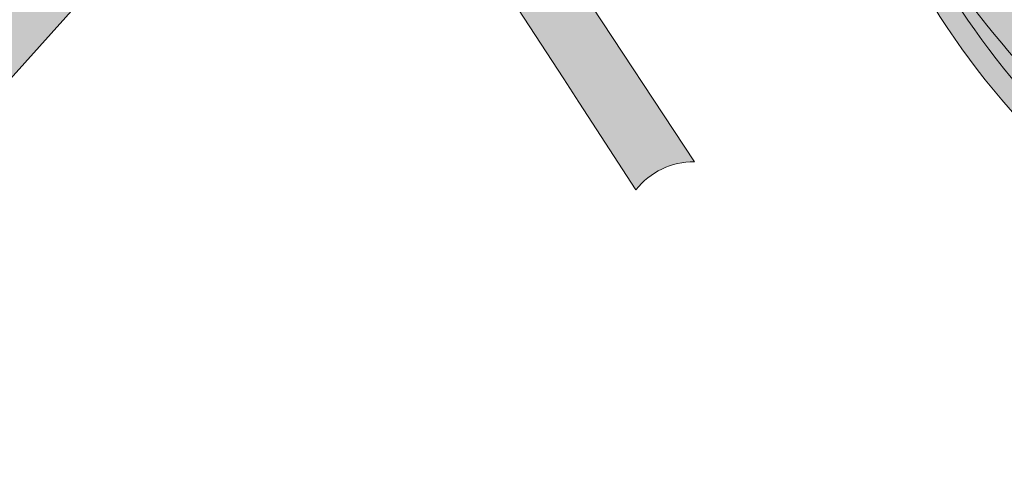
# Model space of a CAD drawing. Extents: x 101956 to 105180, y 476926 to 481317.
# Tile 493 of 649: x 104639 to 104685, y 479977 to 479999. Entities that reach past the tile are written whole.
import ezdxf

# ---------------------------------------------------------------- set-up
doc = ezdxf.new("R2010")
doc.units = 0
doc.header["$LTSCALE"] = 0.5
for name, color, linetype, lineweight in [('B-WE-OG-TERREIN_CULTUURSCHEIDING-GV', 7, 'Continuous', 18), ('B-WE-OG-TERREIN_ERF-GV', 7, 'Continuous', 18), ('B-WE-OG-WATER_MEER-GV', 140, 'Continuous', 18), ('B-WE-OG-WATER_SLOOT-GV', 120, 'Continuous', 18), ('B-WE-VH-VERHARDING_ASFALT-GV', 252, 'Continuous', 18)]:
    doc.layers.add(name, color=color, linetype=linetype, lineweight=lineweight)
for name, color, linetype, lineweight, true_color in [('B-WE-OG-TERREIN_CULTUURSCHEIDING-V', 7, 'Continuous', 18, 0x28c846), ('B-WE-OG-TERREIN_ERF-V', 7, 'Continuous', 18, 0x28c846), ('B-WE-OG-WATER_MEER-V', 7, 'Continuous', 18, 0xafcde1), ('B-WE-OG-WATER_SLOOT-V', 7, 'Continuous', 18, 0xafcde1), ('B-WE-VH-VERHARDING_ASFALT-V', 7, 'Continuous', 18, 0xcdcdcd)]:
    doc.layers.add(name, color=color, linetype=linetype, lineweight=lineweight, true_color=true_color)

msp = doc.modelspace()

# ---------------------------------------------------------------- hatches: boundary and pattern name
at = {"layer": 'B-WE-OG-TERREIN_CULTUURSCHEIDING-V'}
h = msp.add_hatch(color=256, dxfattribs=at)
edge = h.paths.add_edge_path()
edge.add_arc((104624.5546915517, 480078.6005108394), 25.049546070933, 201.9501415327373, 244.9184659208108)
edge.add_line((104613.936, 480055.913), (104618.356, 480053.453))
edge.add_line((104618.356, 480053.453), (104622.744, 480050.846))
edge.add_line((104622.744, 480050.846), (104627.057, 480048.113))
edge.add_line((104627.057, 480048.113), (104631.291, 480045.256))
edge.add_line((104631.291, 480045.256), (104635.436, 480042.279))
edge.add_line((104635.436, 480042.279), (104639.557, 480039.164))
edge.add_line((104639.557, 480039.164), (104657.419, 480024.607))
edge.add_line((104657.419, 480024.607), (104677.002, 480007.442))
edge.add_arc((104650.0606264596, 479985.9074036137), 34.49023702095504, 32.16578319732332, 38.635807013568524, ccw=False)
edge.add_line((104679.257, 480004.269), (104681.704, 480000.501))
edge.add_arc((104712.1139220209, 480018.3990597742), 35.28602982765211, 210.4793591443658, 239.5114793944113)
edge.add_line((104694.211, 479987.992), (104715.294, 479974.432))
edge.add_arc((104663.7483070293, 479902.0157971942), 88.8879344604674, 36.42677137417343, 54.55682300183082, ccw=False)
edge.add_line((104735.269, 479954.797), (104740.772, 479947.064))
edge.add_arc((104743.5208331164, 479948.6748780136), 3.18606520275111, 210.3712616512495, 278.9955661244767)
edge.add_line((104744.019, 479945.528), (104744.494, 479944.604))
edge.add_arc((104743.5201627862, 479948.674735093), 4.185599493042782, 211.0158431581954, 283.4539478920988, ccw=False)
edge.add_line((104739.933, 479946.518), (104734.459, 479954.21))
edge.add_arc((104663.7554727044, 479902.0249621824), 87.87642996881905, 36.43038652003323, 54.54209518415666)
edge.add_line((104714.733, 479973.604), (104693.687, 479987.14))
edge.add_arc((104712.1185269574, 480018.4036701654), 36.29239945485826, 208.9201860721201, 239.4784833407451, ccw=False)
edge.add_arc((104660.615898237, 479991.5795001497), 21.80622645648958, 25.16765580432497, 43.96210531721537)
edge.add_line((104676.312, 480006.717), (104656.773, 480023.843))
edge.add_line((104656.773, 480023.843), (104638.876, 480038.399))
edge.add_line((104638.876, 480038.399), (104634.843, 480041.474))
edge.add_line((104634.843, 480041.474), (104630.72, 480044.435))
edge.add_line((104630.72, 480044.435), (104626.51, 480047.276))
edge.add_line((104626.51, 480047.276), (104622.221, 480049.994))
edge.add_line((104622.221, 480049.994), (104617.857, 480052.586))
edge.add_line((104617.857, 480052.586), (104613.423, 480055.049))
edge.add_arc((104624.5571200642, 480078.6029428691), 26.05296248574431, 201.583935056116, 244.6995580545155, ccw=False)
edge.add_arc((104586.9761892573, 480068.3919943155), 13.36952153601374, 2.688051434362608, 45.43393391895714)
edge.add_line((104596.358, 480077.917), (104584.283, 480088.923))
edge.add_arc((104511.8168266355, 480009.543561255), 107.482284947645, 47.60677658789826, 65.92342547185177)
edge.add_arc((104556.2612052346, 480108.0238279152), 0.6907543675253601, 122.4079121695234, 210.3310601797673, ccw=False)
edge.add_arc((104513.1177188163, 480011.2102499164), 106.3751874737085, 51.76436997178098, 66.29058146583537, ccw=False)
edge.add_line((104578.953, 480094.765), (104589.372, 480085.637))
edge.add_line((104589.372, 480085.637), (104596.418, 480079.215))
edge.add_arc((104585.6499505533, 480067.7301640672), 15.74332700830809, 5.492339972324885, 46.84491336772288, ccw=False)
at = {"layer": 'B-WE-OG-TERREIN_ERF-V'}
msp.add_hatch(color=256, dxfattribs=at).paths.add_polyline_path([(104612.058, 479985.909), (104610.317, 479987.513), (104610.651, 479987.864), (104611.152, 479987.407), (104614.832, 479991.525), (104625.706, 479981.823), (104631.337, 479988.145), (104626.713, 479992.269), (104622.906, 479988.032), (104617.914, 479992.474), (104621.722, 479996.753), (104619.92, 479998.358), (104620.257, 479998.715), (104620.792, 479998.228), (104622.374, 480000), (104624.467, 480002.344), (104627.094, 480000), (104635.332, 479992.651), (104641.357, 479999.356), (104640.632, 480000), (104636.718, 480003.478), (104633.613, 480000), (104632.902, 479999.204), (104632.013, 480000), (104627.923, 480003.661), (104631.712, 480007.936), (104629.927, 480009.543), (104630.242, 480009.919), (104630.788, 480009.418), (104634.477, 480013.546), (104645.34, 480003.808), (104646.367, 480004.958), (104630.646, 480018.98), (104629.629, 480017.852), (104629.242, 480018.198), (104625.223, 480013.733), (104625.611, 480013.387), (104619.59, 480006.697), (104619.202, 480007.044), (104615.53, 480002.964), (104615.895, 480002.642), (104609.921, 479995.907), (104609.524, 479996.262), (104606.226, 479992.547), (104606.613, 479992.206), (104600.639, 479985.47), (104600.255, 479985.813), (104599.7, 479985.179), (104611.645, 479974.483), (104613.579, 479972.785), (104615.775, 479970.743), (104615.974, 479970.964), (104620.275, 479975.753), (104621.702, 479977.342), (104617.086, 479981.446), (104613.259, 479977.183), (104608.252, 479981.653)])
at = {"layer": 'B-WE-OG-WATER_MEER-V'}
h = msp.add_hatch(color=256, dxfattribs=at)
edge = h.paths.add_edge_path()
edge.add_line((104581.102, 480106.498), (104565.764, 480120.23))
edge.add_line((104565.764, 480120.23), (104564.212, 480121.62))
edge.add_line((104564.212, 480121.62), (104554.546, 480130.274))
edge.add_line((104554.546, 480130.274), (104551.211, 480133.26))
edge.add_line((104551.211, 480133.26), (104547.708, 480136.263))
edge.add_line((104547.708, 480136.263), (104546.626, 480136.332))
edge.add_line((104546.626, 480136.332), (104544.615, 480138.242))
edge.add_line((104544.615, 480138.242), (104515.665, 480165.517))
edge.add_line((104515.665, 480165.517), (104514.45, 480166.661))
edge.add_line((104514.45, 480166.661), (104511.882, 480166.434))
edge.add_line((104511.882, 480166.434), (104511.676, 480166.595))
edge.add_line((104511.676, 480166.595), (104507.142, 480173.465))
edge.add_line((104507.142, 480173.465), (104504.478, 480175.976))
edge.add_line((104504.478, 480175.976), (104476.974, 480201.901))
edge.add_line((104476.974, 480201.901), (104450.122, 480227.211))
edge.add_line((104450.122, 480227.211), (104450.111, 480227.221))
edge.add_arc((104451.2844730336, 480217.0450092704), 10.24342844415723, 96.57816762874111, 106.1338868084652)
edge.add_line((104448.438, 480226.885), (104446.871, 480228.452))
edge.add_line((104446.871, 480228.452), (104446.439, 480228.884))
edge.add_line((104446.439, 480228.884), (104445.225, 480230.015))
edge.add_line((104445.225, 480230.015), (104442.043, 480232.308))
edge.add_line((104442.043, 480232.308), (104430.969, 480221.988))
edge.add_line((104430.969, 480221.988), (104433.268, 480211.184))
edge.add_line((104433.268, 480211.184), (104433.434, 480210.395))
edge.add_line((104433.434, 480210.395), (104436.292, 480210.347))
edge.add_line((104436.292, 480210.347), (104440.267, 480207.167))
edge.add_line((104440.267, 480207.167), (104447.885, 480199.966))
edge.add_line((104447.885, 480199.966), (104457.377, 480193.263))
edge.add_line((104457.377, 480193.263), (104475.629, 480184.135))
edge.add_line((104475.629, 480184.135), (104488.201, 480175.71))
edge.add_line((104488.201, 480175.71), (104498.304, 480168.384))
edge.add_line((104498.304, 480168.384), (104500.653, 480166.201))
edge.add_line((104500.653, 480166.201), (104506.496, 480160.77))
edge.add_line((104506.496, 480160.77), (104506.83, 480160.46))
edge.add_line((104506.83, 480160.46), (104507.311, 480154.806))
edge.add_line((104507.311, 480154.806), (104511.214, 480151.211))
edge.add_arc((104508.1081585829, 480149.0597693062), 3.778100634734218, -20.6725360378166, 34.708031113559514, ccw=False)
edge.add_line((104511.643, 480147.726), (104527.229, 480135.745))
edge.add_line((104527.229, 480135.745), (104551.391, 480117.899))
edge.add_line((104551.391, 480117.899), (104556.907, 480113.462))
edge.add_line((104556.907, 480113.462), (104558.539, 480112.149))
edge.add_line((104558.539, 480112.149), (104572.009, 480101.313))
edge.add_line((104572.009, 480101.313), (104593.849, 480082.181))
edge.add_arc((104576.9834847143, 480061.8829868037), 26.39043284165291, 34.963122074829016, 50.276981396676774, ccw=False)
edge.add_line((104598.611, 480077.006), (104599.435, 480076.558))
edge.add_line((104599.435, 480076.558), (104603.875, 480074.052))
edge.add_line((104603.875, 480074.052), (104605.082, 480073.369))
edge.add_line((104605.082, 480073.369), (104606.972, 480072.299))
edge.add_arc((104601.2137691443, 480060.7924426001), 12.866937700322, 30.397173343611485, 63.4152251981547, ccw=False)
edge.add_line((104612.312, 480067.303), (104620.116, 480060.375))
edge.add_line((104620.116, 480060.375), (104622.37, 480056.955))
edge.add_line((104622.37, 480056.955), (104622.819, 480054.562))
edge.add_line((104622.819, 480054.562), (104623.287, 480051.517))
edge.add_line((104623.287, 480051.517), (104625.444, 480050.272))
edge.add_line((104625.444, 480050.272), (104638.727, 480041.111))
edge.add_line((104638.727, 480041.111), (104653.891, 480028.509))
edge.add_line((104653.891, 480028.509), (104677.655, 480008.234))
edge.add_arc((104722.6853629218, 480029.3831945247), 49.74959310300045, 205.1578107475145, 245.8973647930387)
edge.add_arc((104639.4184674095, 479874.7104393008), 126.0977385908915, 48.937975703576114, 60.05158073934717, ccw=False)
edge.add_line((104722.249, 479969.788), (104738.08, 479954.265))
edge.add_arc((104732.3609059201, 479939.5782467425), 15.76098849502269, 24.967400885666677, 68.72381627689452, ccw=False)
edge.add_line((104746.649, 479946.231), (104746.774, 479945.809))
edge.add_line((104746.774, 479945.809), (104746.88, 479945.383))
edge.add_line((104746.88, 479945.383), (104747.126, 479943.29))
edge.add_arc((104737.0779373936, 479943.1972302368), 10.04849085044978, -44.19024252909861, 0.5289741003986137, ccw=False)
edge.add_line((104744.283, 479936.193), (104749.867, 479932.048))
edge.add_line((104749.867, 479932.048), (104751.13, 479931.866))
edge.add_line((104751.13, 479931.866), (104752.739, 479931.308))
edge.add_line((104752.739, 479931.308), (104755.336, 479929.888))
edge.add_line((104755.336, 479929.888), (104757.135, 479928.542))
edge.add_line((104757.135, 479928.542), (104764.695, 479922.904))
edge.add_line((104764.695, 479922.904), (104765.411, 479922.343))
edge.add_line((104765.411, 479922.343), (104773.367, 479916.115))
edge.add_line((104773.367, 479916.115), (104783.163, 479907.866))
edge.add_line((104783.163, 479907.866), (104787.665, 479903.805))
edge.add_line((104787.665, 479903.805), (104795.236, 479896.531))
edge.add_line((104795.236, 479896.531), (104802.961, 479888.942))
edge.add_line((104802.961, 479888.942), (104810.137, 479896.666))
edge.add_line((104810.137, 479896.666), (104810.495, 479898.167))
edge.add_line((104810.495, 479898.167), (104810.536, 479899.618))
edge.add_line((104810.536, 479899.618), (104810.19, 479901.078))
edge.add_line((104810.19, 479901.078), (104809.237, 479902.317))
edge.add_line((104809.237, 479902.317), (104780.783, 479927.569))
edge.add_line((104780.783, 479927.569), (104758.952, 479947.131))
edge.add_line((104758.952, 479947.131), (104757.16, 479948.737))
edge.add_line((104757.16, 479948.737), (104581.102, 480106.498))
at = {"layer": 'B-WE-OG-WATER_SLOOT-V'}
h = msp.add_hatch(color=256, dxfattribs=at)
edge = h.paths.add_edge_path()
edge.add_line((104625.444, 480050.272), (104623.287, 480051.517))
edge.add_line((104623.287, 480051.517), (104610.306, 480059.008))
edge.add_arc((104619.3839179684, 480074.3315361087), 17.81065280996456, 198.1040142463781, 239.3567932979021, ccw=False)
edge.add_arc((104577.0582789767, 480061.9090736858), 26.31419707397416, 15.17434420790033, 35.00989644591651)
edge.add_arc((104576.9834847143, 480061.8829868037), 26.39043284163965, 34.96312207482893, 50.27698139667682)
edge.add_line((104593.849, 480082.181), (104572.009, 480101.313))
edge.add_line((104572.009, 480101.313), (104558.539, 480112.149))
edge.add_line((104558.539, 480112.149), (104555.819, 480109.109))
edge.add_line((104555.819, 480109.109), (104555.586, 480108.848))
edge.add_line((104555.586, 480108.848), (104555.891, 480108.607))
edge.add_arc((104513.1177188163, 480011.2102499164), 106.3751874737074, 51.76436997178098, 66.29058146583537, ccw=False)
edge.add_line((104578.953, 480094.765), (104589.372, 480085.637))
edge.add_line((104589.372, 480085.637), (104596.418, 480079.215))
edge.add_arc((104585.6499505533, 480067.7301640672), 15.74332700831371, 5.492339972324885, 46.84491336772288, ccw=False)
edge.add_arc((104624.5546915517, 480078.6005108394), 25.04954607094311, 201.9501415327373, 244.9184659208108)
edge.add_line((104613.936, 480055.913), (104618.356, 480053.453))
edge.add_line((104618.356, 480053.453), (104622.744, 480050.846))
edge.add_line((104622.744, 480050.846), (104627.057, 480048.113))
edge.add_line((104627.057, 480048.113), (104631.291, 480045.256))
edge.add_line((104631.291, 480045.256), (104635.436, 480042.279))
edge.add_line((104635.436, 480042.279), (104639.557, 480039.164))
edge.add_line((104639.557, 480039.164), (104657.419, 480024.607))
edge.add_line((104657.419, 480024.607), (104677.002, 480007.442))
edge.add_arc((104650.0606264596, 479985.9074036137), 34.49023702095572, 32.16578319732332, 38.635807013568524, ccw=False)
edge.add_line((104679.257, 480004.269), (104681.704, 480000.501))
edge.add_arc((104712.1139220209, 480018.3990597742), 35.28602982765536, 210.4793591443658, 239.5114793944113)
edge.add_line((104694.211, 479987.992), (104715.294, 479974.432))
edge.add_arc((104663.7483070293, 479902.0157971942), 88.88793446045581, 36.42677137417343, 54.55682300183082, ccw=False)
edge.add_line((104735.269, 479954.797), (104740.772, 479947.064))
edge.add_arc((104743.5208331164, 479948.6748780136), 3.186065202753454, 210.3712616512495, 278.9955661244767)
edge.add_line((104744.019, 479945.528), (104744.494, 479944.604))
edge.add_line((104744.494, 479944.604), (104744.827, 479944.711))
edge.add_line((104744.827, 479944.711), (104745.456, 479942.747))
edge.add_line((104745.456, 479942.747), (104747.126, 479943.29))
edge.add_line((104747.126, 479943.29), (104746.88, 479945.383))
edge.add_line((104746.88, 479945.383), (104746.774, 479945.809))
edge.add_line((104746.774, 479945.809), (104746.649, 479946.231))
edge.add_arc((104732.3609059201, 479939.5782467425), 15.76098849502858, 24.96740088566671, 68.72381627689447)
edge.add_line((104738.08, 479954.265), (104722.249, 479969.788))
edge.add_arc((104639.4184674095, 479874.7104393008), 126.0977385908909, 48.93797570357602, 60.05158073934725)
edge.add_arc((104722.6853629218, 480029.3831945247), 49.7495931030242, 205.1578107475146, 245.89736479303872, ccw=False)
edge.add_line((104677.655, 480008.234), (104653.891, 480028.509))
edge.add_line((104653.891, 480028.509), (104638.727, 480041.111))
edge.add_line((104638.727, 480041.111), (104625.444, 480050.272))
at = {"layer": 'B-WE-VH-VERHARDING_ASFALT-V'}
h = msp.add_hatch(color=256, dxfattribs=at)
edge = h.paths.add_edge_path()
edge.add_line((104641.796, 480033.236), (104637.755, 480036.377))
edge.add_line((104637.755, 480036.377), (104643.168, 480021.404))
edge.add_arc((104636.9562213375, 480019.5866717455), 6.472161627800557, -25.621037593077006, 16.307452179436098, ccw=False)
edge.add_arc((104639.7238943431, 480018.6132895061), 3.570007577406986, 252.527387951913, 329.25057304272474, ccw=False)
edge.add_arc((104640.8322931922, 480019.4981813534), 4.812414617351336, 221.5537359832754, 243.06007822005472, ccw=False)
edge.add_line((104637.231, 480016.306), (104636.509, 480016.974))
edge.add_line((104636.509, 480016.974), (104631.852, 480021.111))
edge.add_line((104631.852, 480021.111), (104630.527, 480019.626))
edge.add_line((104630.527, 480019.626), (104646.728, 480005.362))
edge.add_line((104646.728, 480005.362), (104648.19, 480004.076))
edge.add_line((104648.19, 480004.076), (104653.218, 479999.649))
edge.add_line((104653.218, 479999.649), (104657.624, 480004.387))
edge.add_arc((104658.0084709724, 480003.7342161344), 0.7575913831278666, 25.72077320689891, 120.49686493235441, ccw=False)
edge.add_line((104658.691, 480004.063), (104664.038, 479995.856))
edge.add_line((104664.038, 479995.856), (104664.742, 479994.775))
edge.add_line((104664.742, 479994.775), (104667.411, 479990.679))
edge.add_arc((104670.1173025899, 479988.5491809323), 3.443864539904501, 89.70556583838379, 141.7977913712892, ccw=False)
edge.add_line((104670.135, 479991.993), (104664.863, 480000))
edge.add_line((104664.863, 480000), (104664.102, 480001.161))
edge.add_arc((104665.0439947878, 480001.7663376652), 1.119726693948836, 89.38568833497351, 212.7253087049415, ccw=False)
edge.add_line((104665.056, 480002.886), (104665.447, 480002.861))
edge.add_line((104665.447, 480002.861), (104678.082, 480000.314))
edge.add_line((104678.082, 480000.314), (104676.352, 480003.218))
edge.add_line((104676.352, 480003.218), (104675.371, 480002.581))
edge.add_line((104675.371, 480002.581), (104663.909, 480004.997))
edge.add_arc((104668.8858338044, 480023.2140821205), 18.88467515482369, 236.9113147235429, 254.7198879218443, ccw=False)
edge.add_arc((104635.0679299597, 479999.4222523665), 24.82229309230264, 18.72777787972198, 33.12547641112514)
edge.add_arc((104639.5898387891, 480001.5929062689), 19.85984321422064, 35.01041023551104, 49.45360265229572)
edge.add_arc((104647.1805270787, 480010.5695719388), 8.104506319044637, 48.97715495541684, 91.29757761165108)
edge.add_line((104646.997, 480018.672), (104646.097, 480018.638))
edge.add_line((104646.097, 480018.638), (104641.054, 480032.309))
edge.add_line((104641.054, 480032.309), (104641.796, 480033.236))

# ---------------------------------------------------------------- linework, layer by layer
at = {"layer": 'B-WE-OG-TERREIN_CULTUURSCHEIDING-GV'}
for points in [[(104680.352, 480000.853, 0.1341315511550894), (104693.687, 479987.14)], [(104694.211, 479987.992, -0.1273584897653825), (104681.704, 480000.501)]]:
    msp.add_lwpolyline(points, format="xyb", dxfattribs=at)
at = {"layer": 'B-WE-OG-TERREIN_ERF-GV', "flags": 128}
msp.add_lwpolyline([(104635.332, 479992.651), (104641.357, 479999.356), (104640.632, 480000), (104636.718, 480003.478)], dxfattribs=at)
at = {"layer": 'B-WE-OG-WATER_MEER-GV'}
msp.add_lwpolyline([(104677.655, 480008.234, 0.1796561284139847), (104702.369, 479983.971)], format="xyb", dxfattribs=at)
at = {"layer": 'B-WE-OG-WATER_SLOOT-GV'}
for points in [[(104702.369, 479983.971, -0.1796561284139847), (104677.655, 480008.234)], [(104681.704, 480000.501, 0.1273584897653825), (104694.211, 479987.992)]]:
    msp.add_lwpolyline(points, format="xyb", dxfattribs=at)
at = {"layer": 'B-WE-VH-VERHARDING_ASFALT-GV', "flags": 128}
for points in [[(104658.691, 480004.063), (104664.038, 479995.856), (104664.742, 479994.775), (104667.411, 479990.679)], [(104670.135, 479991.993), (104664.863, 480000), (104664.102, 480001.161)]]:
    msp.add_lwpolyline(points, dxfattribs=at)
at = {"layer": 'B-WE-VH-VERHARDING_ASFALT-GV'}
msp.add_lwpolyline([(104667.411, 479990.679, -0.2312920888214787), (104670.135, 479991.993)], format="xyb", dxfattribs=at)

doc.saveas('drawing.dxf')
